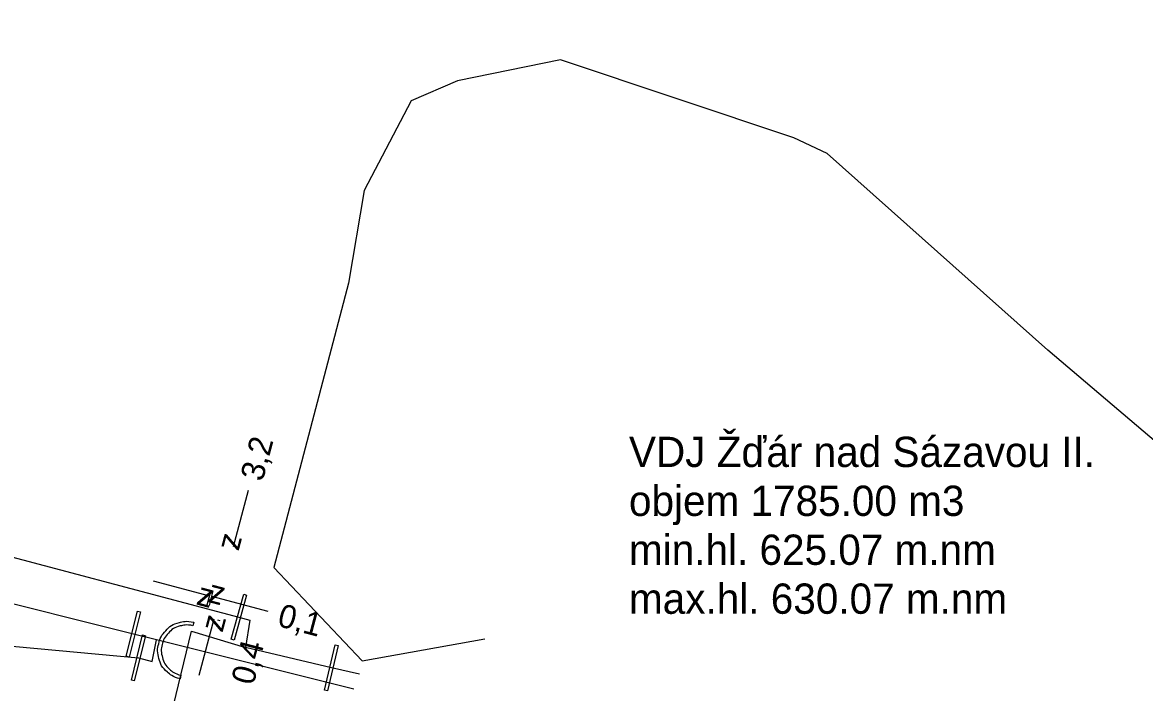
# Model space of a CAD drawing. Extents: x -643842 to -636370, y -1119190 to -1110210.
# Drawn here: x -640466.37 to -640418.2, y -1114978.95 to -1114950.19 of the extents above; entities that cross this region are included whole.
import ezdxf

# ---------------------------------------------------------------- set-up
doc = ezdxf.new("R2010")
doc.units = 0
for name, color, linetype in [('13', 7, 'Continuous'), ('9', 7, 'Continuous'), ('Default', 7, 'Continuous'), ('Level 10', 7, 'Continuous'), ('Level 16', 7, 'Continuous'), ('Level 21', 7, 'Continuous')]:
    doc.layers.add(name, color=color, linetype=linetype)

msp = doc.modelspace()

# ---------------------------------------------------------------- linework, layer by layer
at = {"layer": '9'}
for points in [[(-640459.011, -1114975.935), (-640459.048, -1114976.087)], [(-640459.563, -1114978.213), (-640459.6, -1114978.365)]]:
    msp.add_lwpolyline(points, dxfattribs=at)
at = {"layer": 'Default'}
for points in [[(-640459.6, -1114978.365), (-640459.917, -1114978.286), (-640460.17, -1114978.054), (-640460.422, -1114977.82), (-640460.509, -1114977.492), (-640460.595, -1114977.164), (-640460.521, -1114976.857), (-640460.446, -1114976.55), (-640460.219, -1114976.298), (-640459.992, -1114976.045), (-640459.661, -1114975.952), (-640459.329, -1114975.859), (-640459.011, -1114975.935)], [(-640459.048, -1114976.087), (-640459.327, -1114976.02), (-640459.617, -1114976.102), (-640459.907, -1114976.184), (-640460.105, -1114976.405), (-640460.304, -1114976.625), (-640460.369, -1114976.893), (-640460.434, -1114977.161), (-640460.358, -1114977.449), (-640460.283, -1114977.737), (-640460.062, -1114977.941), (-640459.842, -1114978.144), (-640459.563, -1114978.213)]]:
    msp.add_open_spline(points, degree=3, dxfattribs=at)
at = {"layer": 'Level 10'}
for points in [[(-640456.675, -1114970.282), (-640457.317, -1114972.699)], [(-640457.167, -1114972.738), (-640457.076, -1114972.763)], [(-640460.754, -1114974.164), (-640458.337, -1114974.806)], [(-640458.44, -1114975.194), (-640458.273, -1114974.565)], [(-640458.344, -1114975.219), (-640458.177, -1114974.59)], [(-640455.825, -1114975.475), (-640458.241, -1114974.832)], [(-640458.782, -1114978.207), (-640458.139, -1114975.791)], [(-640457.989, -1114975.831), (-640457.898, -1114975.855)]]:
    msp.add_lwpolyline(points, dxfattribs=at)
at = {"layer": 'Level 16'}
for points in [[(-640456.748, -1114974.77), (-640457.284, -1114976.697), (-640457.404, -1114976.663), (-640456.869, -1114974.736), (-640456.748, -1114974.77)], [(-640461.306, -1114975.487), (-640461.79, -1114977.427), (-640461.911, -1114977.397), (-640461.427, -1114975.456), (-640461.306, -1114975.487)], [(-640461.087, -1114976.512), (-640461.567, -1114978.454), (-640461.689, -1114978.424), (-640461.209, -1114976.482), (-640461.087, -1114976.512)], [(-640452.82, -1114976.926), (-640453.276, -1114978.874), (-640453.397, -1114978.845), (-640452.942, -1114976.898), (-640452.82, -1114976.926)]]:
    msp.add_lwpolyline(points, dxfattribs=at)
at = {"layer": 'Level 21'}
for points in [[(-640645.396, -1114918.378), (-640624.068, -1114925.143), (-640605.452, -1114931.014), (-640592.85, -1114935.29), (-640584.896, -1114937.678), (-640570.35, -1114942.23), (-640562.862, -1114944.634), (-640540.809, -1114951.217), (-640519.281, -1114957.95), (-640493.779, -1114965.661), (-640480.48, -1114969.58), (-640469.388, -1114972.457), (-640457.076, -1114975.716), (-640456.612, -1114975.845), (-640456.792, -1114977.025)], [(-640388.64, -1114992.61), (-640412.27, -1114972.83), (-640422.35, -1114964.26), (-640431.83, -1114955.81), (-640433.26, -1114955.15), (-640443.27, -1114951.79), (-640447.7, -1114952.69), (-640449.68, -1114953.55), (-640451.7, -1114957.41), (-640452.375, -1114961.375), (-640455.582, -1114973.584), (-640451.781, -1114977.585), (-640446.515, -1114976.64)], [(-640460.609, -1114976.692), (-640461.608, -1114976.442), (-640475.559, -1114972.961), (-640687.52, -1114994.592), (-640696.384, -1114995.301), (-640700.451, -1114995.528), (-640701.278, -1114995.568)], [(-640476.752, -1114976.477), (-640474.38, -1114976.26), (-640473.635, -1114976.328), (-640461.388, -1114977.468), (-640460.799, -1114977.614), (-640460.609, -1114976.692)], [(-640464.646, -1114999.187), (-640459.105, -1114976.323), (-640456.792, -1114977.025)], [(-640452.141, -1114978.805), (-640460.609, -1114976.692)], [(-640451.899, -1114978.169), (-640453.109, -1114977.886), (-640456.792, -1114977.025)]]:
    msp.add_lwpolyline(points, dxfattribs=at)

# ---------------------------------------------------------------- texts
at = {"layer": '13'}
for s, p in [('VDJ Žďár nad Sázavou II.', (-640440.333, -1114969.272)), ('objem 1785.00 m3', (-640440.333, -1114971.372)), ('min.hl. 625.07 m.nm', (-640440.333, -1114973.472)), ('max.hl. 630.07 m.nm', (-640440.333, -1114975.572))]:
    msp.add_text(s, height=1.3, dxfattribs=at).set_placement(p)
at = {"layer": 'Level 10'}
for s, rotation, p in [('3,2', 75.1098, (-640456.063, -1114969.928)), ('z', 255.1098, (-640457.672, -1114972.087)), ('z', 345.1098, (-640458.949, -1114975.161)), ('z', 165.1098, (-640457.629, -1114974.477)), ('0,1', 345.1098, (-640455.47, -1114976.086)), ('z', 75.1098, (-640457.785, -1114976.403)), ('0,4', 75.3355, (-640456.457, -1114978.674))]:
    msp.add_text(s, height=1, rotation=rotation, dxfattribs=at).set_placement(p)

doc.saveas('drawing.dxf')
